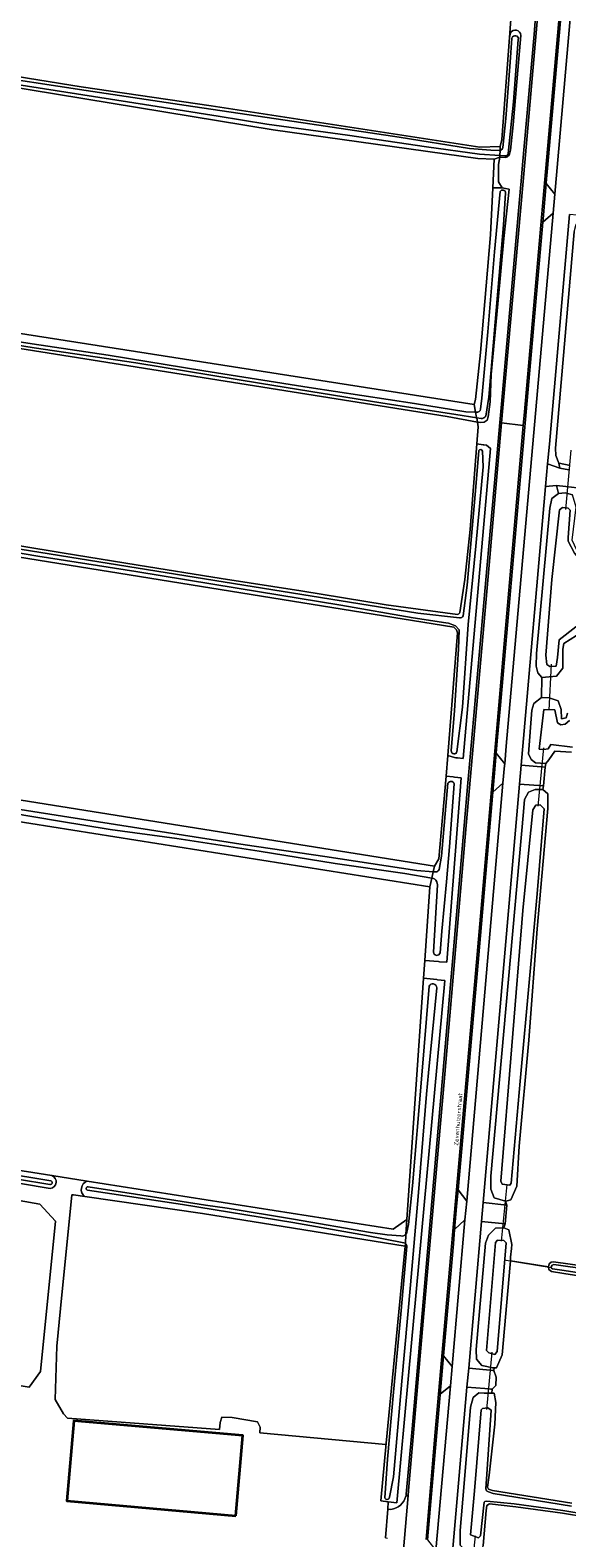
# Model space of a CAD drawing. Header units: metres. Extents: x 149984 to 156489, y 469398 to 478068.
# Tile 611 of 656: x 155096 to 155209, y 470041 to 470359. Entities that reach past the tile are written whole.
import ezdxf
from ezdxf.enums import TextEntityAlignment as Align

# ---------------------------------------------------------------- set-up
doc = ezdxf.new("R2010")
doc.units = ezdxf.units.M
doc.header["$LTSCALE"] = 0.75
for name, color, linetype, lineweight in [('B-WE-GR-BOUWLAND-GV', 252, 'Continuous', 13), ('B-WE-GR-GRAS-GV', 252, 'Continuous', 13), ('B-WE-KW-KUNSTWERK_DUIKER-G', 6, 'Continuous', 18), ('B-WE-OG-BEBOUWING-GV', 6, 'Continuous', 35), ('B-WE-OG-TERREIN_BEGROEID-GV', 252, 'Continuous', 18), ('B-WE-OG-TERREIN_ERF-GV', 252, 'Continuous', 18), ('B-WE-OG-TERREIN_OEVER-GV', 252, 'Continuous', 18), ('B-WE-OG-TOPOGRAFIE-T18', 7, 'Continuous', 18), ('B-WE-OG-WATER-GV', 252, 'Continuous', 18), ('B-WE-OG-WATER_SLOOT-GV', 252, 'Continuous', 18), ('B-WE-OG-WEG-GV', 252, 'Continuous', 18), ('B-WE-VH-GESLOTENVERHARDING_ASFALT-GV', 252, 'Continuous', 18), ('B-WE-VH-GESLOTENVERHARDING_BETON-GV', 252, 'Continuous', 18), ('B-WE-VH-OPENVERHARDING_BETONSTRAATSTEEN-GV', 252, 'Continuous', 18)]:
    doc.layers.add(name, color=color, linetype=linetype, lineweight=lineweight)
doc.styles.add('NLCS-ISO-M500-T18', font='NLCS-ISO.ttf', dxfattribs={"height": 0.9})

msp = doc.modelspace()

# ---------------------------------------------------------------- linework, layer by layer
at = {"layer": 'B-WE-GR-BOUWLAND-GV', "flags": 128}
msp.add_lwpolyline([(155038.648, 470356.059), (155036.002, 470355.795), (155036.002, 470351.562), (155026.874, 470305.392), (155060.608, 470300.365), (155189.725, 470280.124), (155189.99, 470281.182), (155191.048, 470291.104), (155193.165, 470315.975), (155193.658, 470325.918), (155193.958, 470331.982), (155190.519, 470332.115), (155147.259, 470338.2)], close=True, dxfattribs=at)
at = {"layer": 'B-WE-GR-GRAS-GV', "flags": 128}
for points in [[(155028.332, 470359.969), (155106.759, 470347.285), (155134.212, 470343.241), (155190.877, 470334.505), (155195.228, 470334.661), (155195.545, 470336.169), (155197.172, 470357.688), (155197.609, 470363.474)], [(155190.568, 470275.435), (155190.406, 470276.393), (155183.984, 470277.63), (154948.339, 470315.171), (154801.291, 470339.544)], [(154795.606, 470244.565), (154867.588, 470232.773), (155181.329, 470182.621), (155182.236, 470184.169), (155183.786, 470201.595), (155184.175, 470205.973), (155186.178, 470231.936), (155185.986, 470232.568), (155185.4, 470233.124), (154999.402, 470263.103), (154812.427, 470292.499), (154792.33, 470295.476), (154791.866, 470295.553)], [(154838.29, 470290.985), (154884.563, 470283.424), (154900.045, 470281.483), (154921.122, 470278.154), (154942.585, 470274.521), (154962.138, 470271.406), (154979.812, 470268.441), (154997.67, 470265.636), (155015.011, 470262.85), (155032.275, 470260.305), (155051.333, 470257.187), (155068.54, 470254.358), (155085.273, 470251.699), (155102.781, 470248.824), (155118.81, 470246.229), (155136.299, 470243.41), (155153.117, 470240.789), (155171.136, 470237.855), (155186.178, 470235.784)], [(155186.681, 470236.232), (155187.716, 470243.168), (155188.891, 470253.752), (155190.29, 470271.838), (155190.568, 470275.435)], [(154627.956, 470192.753), (154688.26, 470182.2), (154842.091, 470157.967), (154849.73, 470156.764), (154998.232, 470133.371), (155003.683, 470132.969), (155005.406, 470132.241), (155100.599, 470117.245), (155108.04, 470116.072), (155172.621, 470105.899), (155175.486, 470107.966), (155179.013, 470158.913), (155179.272, 470162.664), (155180.35, 470178.236), (154794.71, 470239.516)], [(155210.278, 470206.715), (155206.722, 470206.903), (155205.495, 470205.083), (155204.831, 470204.282), (155204.688, 470203.527), (155204.347, 470199.562), (155204.213, 470198.818), (155205.255, 470197.854), (155205.277, 470194.802), (155202.979, 470169.343), (155201.25, 470145.862), (155199.23, 470123.468), (155198.745, 470115.013), (155197.485, 470112.125), (155196.68, 470111.914), (155196.294, 470111.813), (155196.6, 470110.982), (155196.277, 470107.041), (155195.96, 470106.223), (155197.042, 470105.784), (155197.649, 470102.675), (155197.572, 470101.796), (155197.414, 470099.965), (155197.348, 470099.201), (155205.383, 470097.94), (155205.565, 470098.568), (155205.946, 470098.954), (155206.452, 470099.029), (155221.52, 470096.917)], [(155230.021, 470093.266), (155208.636, 470096.568), (155206.006, 470096.988), (155205.45, 470097.366), (155205.383, 470097.94), (155197.348, 470099.201), (155197.285, 470098.47), (155195.604, 470079.392), (155194.436, 470076.627), (155193.955, 470076.618), (155193.828, 470076.029), (155194.384, 470074.66), (155194.278, 470072.861), (155193.488, 470072.121), (155193.416, 470071.26), (155193.918, 470071.271), (155194.283, 470069.268), (155194.059, 470064.728), (155192.88, 470053.939), (155192.529, 470051.393), (155192.732, 470050.942), (155193.605, 470050.684), (155210.35, 470047.986)], [(155218.612, 470044.221), (155208.36, 470045.902), (155198.515, 470047.263), (155192.955, 470047.876), (155192.411, 470047.555), (155192.243, 470046.448), (155191.636, 470039.096), (155191.106, 470037.843), (155190.486, 470037.821), (155190.212, 470037.229), (155189.872, 470033.265), (155189.946, 470032.456), (155190.258, 470032.233), (155190.654, 470028.276), (155189.437, 470012.94), (155189.284, 470011.013), (155189.248, 470010.618), (155193.829, 470009.923), (155196.24, 470009.517), (155196.62, 470011.748), (155217.438, 470008.294)]]:
    msp.add_lwpolyline(points, dxfattribs=at)
at = {"layer": 'B-WE-GR-GRAS-GV'}
msp.add_lwpolyline([(155186.178, 470235.784, 0.2961645), (155186.681, 470236.232)], format="xyb", dxfattribs=at)
at = {"layer": 'B-WE-GR-GRAS-GV', "flags": 128}
for points in [[(155052.967, 470079.248), (155056.206, 470078.742), (155093.281, 470072.955), (155095.813, 470072.56), (155098.194, 470075.868), (155101.369, 470107.618), (155098.062, 470111.19), (155093.696, 470111.983), (155060.094, 470117.143), (154985.349, 470129.049), (154907.826, 470141.352), (154847.898, 470151.009), (154762.173, 470164.635), (154708.33, 470172.176), (154704.097, 470167.81), (154695.498, 470135.531), (154705.949, 470133.415), (154747.478, 470126.256), (154900.153, 470102.635), (155027.989, 470083.147)], [(155175.179, 470102.339), (155132.411, 470109.207), (155107.545, 470112.791), (155105.17, 470113.134), (155104.8, 470113.187), (155102.414, 470089.132), (155101.625, 470081.172), (155101.265, 470069.909), (155103.009, 470066.866), (155103.874, 470065.958), (155135.948, 470063.548), (155136.103, 470065.097), (155136.474, 470066.21), (155138.639, 470066.107), (155143.958, 470065.2), (155144.577, 470064.107), (155144.461, 470062.906), (155171.078, 470060.402), (155171.105, 470060.678)]]:
    msp.add_lwpolyline(points, close=True, dxfattribs=at)
at = {"layer": 'B-WE-KW-KUNSTWERK_DUIKER-G', "flags": 128}
for points in [[(155210.146, 470270.507), (155208.961, 470257.933)], [(155205.973, 470225.273), (155205.447, 470215.6)], [(155204.332, 470207.63), (155203.142, 470195.3)], [(155196.631, 470115.381), (155195.426, 470103.349)], [(155196.053, 470099.406), (155205.948, 470097.837)], [(155193.445, 470079.923), (155192.288, 470067.823)], [(155189.947, 470041.087), (155188.683, 470029.061)]]:
    msp.add_lwpolyline(points, dxfattribs=at)
at = {"layer": 'B-WE-OG-BEBOUWING-GV', "flags": 128}
msp.add_lwpolyline([(155139.379, 470045.338), (155140.898, 470062.293), (155105.256, 470065.437), (155103.75, 470048.504)], close=True, dxfattribs=at)
at = {"layer": 'B-WE-OG-TERREIN_BEGROEID-GV', "flags": 128}
for points in [[(155209.984, 470267.29), (155207.626, 470267.766), (155207.592, 470267.773), (155207.768, 470266.687), (155209.699, 470266.356)], [(155211.474, 470262.552), (155209.081, 470262.805), (155207.091, 470263.016), (155207.508, 470261.345), (155208.936, 470261.491), (155210.479, 470261.07)], [(155211.332, 470231.349), (155208.633, 470229.631), (155208.395, 470228.455), (155208.397, 470224.464), (155207.076, 470222.723), (155204.001, 470222.477), (155203.904, 470218.241), (155205.564, 470218.174), (155207.407, 470217.519), (155208.063, 470215.713), (155208.176, 470213.769), (155209.098, 470213.912), (155209.442, 470214.943)]]:
    msp.add_lwpolyline(points, dxfattribs=at)
at = {"layer": 'B-WE-OG-TERREIN_ERF-GV', "flags": 128}
for points in [[(155194.88, 470330.85), (155195.128, 470332.404), (155193.958, 470331.982), (155193.658, 470325.918), (155195.606, 470325.906), (155194.85, 470327.2)], [(155103.75, 470048.504), (155105.256, 470065.437), (155140.898, 470062.293), (155139.379, 470045.338)]]:
    msp.add_lwpolyline(points, close=True, dxfattribs=at)
for points in [[(154847.898, 470151.009), (154907.826, 470141.352), (154985.349, 470129.049), (155060.094, 470117.143), (155093.696, 470111.983), (155098.062, 470111.19), (155101.369, 470107.618), (155098.194, 470075.868), (155095.813, 470072.56), (155093.281, 470072.955), (155092.881, 470070.419), (155057.311, 470076.031), (155057.338, 470075.273), (155057.068, 470072.189), (155060.989, 470071.622), (155057.417, 470033.442)], [(155100.24, 470114.51), (155087.62, 470116.59), (155005.178, 470129.751)], [(155108.04, 470116.072), (155100.599, 470117.245)], [(155170.997, 470040.68), (155171.506, 470046.746), (155171.555, 470048.334), (155170.031, 470048.532), (155171.105, 470060.678), (155171.078, 470060.402), (155144.461, 470062.906), (155144.577, 470064.107), (155143.958, 470065.2), (155138.639, 470066.107), (155136.474, 470066.21), (155136.103, 470065.097), (155135.948, 470063.548), (155103.874, 470065.958), (155103.009, 470066.866), (155101.265, 470069.909), (155101.625, 470081.172), (155102.414, 470089.132), (155104.8, 470113.187), (155105.17, 470113.134), (155107.545, 470112.791)]]:
    msp.add_lwpolyline(points, dxfattribs=at)
at = {"layer": 'B-WE-OG-TERREIN_ERF-GV'}
for points in [[(155100.599, 470117.245, -0.7871273), (155100.24, 470114.51)], [(155107.545, 470112.791, -0.6005361), (155108.04, 470116.072)]]:
    msp.add_lwpolyline(points, format="xyb", dxfattribs=at)
at = {"layer": 'B-WE-OG-TERREIN_OEVER-GV', "flags": 128}
for points in [[(155195.228, 470334.661), (155190.877, 470334.505), (155134.212, 470343.241), (155106.759, 470347.285), (155028.332, 470359.969), (155027.558, 470359.715), (155027.19, 470359.043), (155027.305, 470358.117), (155028.05, 470357.603), (155033.595, 470356.729), (155034.323, 470356.632), (155034.371, 470356.933)], [(155028.728, 470359.098), (155039.638, 470357.539), (155060.488, 470354.181), (155084.783, 470350.026), (155107.806, 470346.461), (155130.351, 470343.104), (155153.604, 470339.671), (155173.917, 470336.632), (155188.746, 470334.248), (155193.231, 470333.881), (155194.966, 470333.843)], [(155197.372, 470358.652), (155197.172, 470357.688), (155195.545, 470336.169), (155195.228, 470334.661), (155195.191, 470333.835)], [(155195.729, 470334.454), (155196.38, 470340.6), (155197.31, 470352.45), (155197.687, 470357.556)], [(155196.352, 470332.325), (155196.768, 470332.484), (155196.958, 470332.662), (155197.199, 470333.067), (155197.351, 470333.852), (155197.945, 470339.268), (155198.741, 470348.325), (155199.438, 470356.511), (155199.549, 470358.14)], [(155199.028, 470357.249), (155198.028, 470344.065), (155196.904, 470333.173)], [(155035.228, 470356.733), (155035.189, 470356.518), (155038.648, 470356.059), (155147.259, 470338.2), (155190.519, 470332.115), (155193.958, 470331.982), (155195.128, 470332.404), (155195.142, 470332.731), (155190.863, 470333.007), (155179.687, 470334.566), (155162.963, 470337.076), (155145.977, 470339.39), (155135.676, 470341.036), (155120.172, 470343.558), (155103.563, 470346.166), (155085.056, 470349.025), (155068.259, 470351.765), (155048.321, 470355.137), (155039.598, 470356.655)], [(154799.743, 470339.896), (154799.727, 470339.782), (154800.183, 470339.713), (154801.291, 470339.544), (154948.339, 470315.171), (155183.984, 470277.63), (155190.406, 470276.393), (155190.244, 470277.35)], [(155196.208, 470332.662), (155195.142, 470332.731), (155195.128, 470332.404), (155196.352, 470332.325)], [(155195.191, 470333.835), (155195.228, 470334.661)], [(155190.244, 470277.35), (155185.851, 470278.015), (155170, 470280.492), (155144.828, 470284.585), (155118.279, 470288.929), (155096.835, 470292.099), (155076.66, 470295.352), (155058.044, 470298.293), (155039.396, 470301.461), (155025.782, 470303.541), (155008.326, 470306.235), (155002.671, 470307.081), (154990.388, 470309.122), (154974.639, 470311.596), (154957.893, 470314.183), (154946.815, 470316.017), (154933.569, 470318.258), (154917.786, 470320.952), (154901.274, 470323.774), (154884.106, 470326.742), (154865.532, 470329.763)], [(155193.658, 470325.918), (155193.165, 470315.975), (155191.048, 470291.104), (155189.99, 470281.182), (155189.725, 470280.124), (155190.028, 470278.509), (155190.225, 470278.502)], [(155191.164, 470277.211), (155190.244, 470277.35), (155190.406, 470276.393), (155191.144, 470276.322), (155191.809, 470276.391), (155192.45, 470276.844), (155192.652, 470277.536), (155193.078, 470280.743), (155193.317, 470286.492), (155194.71, 470301.421), (155196.004, 470315.256), (155197.074, 470325.632), (155196.321, 470325.773), (155195.606, 470325.906), (155193.658, 470325.918)], [(155191.065, 470279.154), (155191.335, 470281.5), (155192.571, 470295.481), (155194.027, 470312.43), (155195.181, 470325.141)], [(155196.335, 470324.813), (155195.885, 470318.098), (155194.172, 470297.516), (155192.816, 470281.714), (155192.163, 470277.715)], [(155210.8, 470316.646), (155206.9, 470270.95), (155206.921, 470269.356), (155207.592, 470267.773)], [(155190.028, 470278.509), (155189.725, 470280.124), (155060.608, 470300.365), (155026.874, 470305.392), (155025.876, 470305.492), (155025.808, 470305.067)], [(155026.197, 470304.378), (155039.322, 470302.217), (155057.91, 470299.017), (155079.204, 470295.638), (155096.429, 470292.938), (155112.438, 470290.557), (155132.665, 470287.286), (155154.905, 470283.755), (155177.11, 470280.347), (155187.972, 470278.586), (155190.028, 470278.509)], [(154791.866, 470295.553), (154792.33, 470295.476), (154812.427, 470292.499), (154999.402, 470263.103), (155185.4, 470233.124), (155185.986, 470232.568), (155186.178, 470231.936), (155184.175, 470205.973), (155185.585, 470205.579), (155185.877, 470205.497), (155186.21, 470205.469), (155187.364, 470205.372), (155193.18, 470270.818), (155192.287, 470271.527), (155191.745, 470271.611), (155191.578, 470271.637), (155190.29, 470271.838), (155188.891, 470253.752), (155187.716, 470243.168), (155186.681, 470236.232)], [(154794.317, 470296.567), (154810.773, 470294.119), (154828.275, 470291.666), (154845.658, 470289.18), (154862.518, 470286.539), (154877.099, 470284.279), (154896.913, 470281.405), (154944.758, 470273.587), (155177.839, 470236.03), (155186.623, 470235.04)], [(155186.178, 470235.784), (155171.136, 470237.855), (155153.117, 470240.789), (155136.299, 470243.41), (155118.81, 470246.229), (155102.781, 470248.824), (155085.273, 470251.699), (155068.54, 470254.358), (155051.333, 470257.187), (155032.275, 470260.305), (155015.011, 470262.85), (154997.67, 470265.636), (154979.812, 470268.441), (154962.138, 470271.406), (154942.585, 470274.521), (154921.122, 470278.154), (154900.045, 470281.483), (154884.563, 470283.424), (154838.29, 470290.985)], [(155191.463, 470270.293), (155191.628, 470266.993), (155190.053, 470250.246), (155188.474, 470233.661), (155187.223, 470216.206), (155186.085, 470206.788)], [(155187.36, 470235.52), (155188.265, 470241.979), (155189.997, 470261.935), (155190.674, 470270.426)], [(155207.592, 470267.773), (155207.626, 470267.766), (155209.984, 470267.29)], [(155184.856, 470206.951), (155185.539, 470215.486), (155186.392, 470228.445), (155186.529, 470232.532), (155185.776, 470233.383), (155184.275, 470233.946), (155183.722, 470234.031), (155176.866, 470235.079), (155161.544, 470237.758), (155139.724, 470241.348), (155118.293, 470244.868), (155097.611, 470248.112), (155078.965, 470251.239)], [(154794.71, 470239.516), (155180.35, 470178.236), (155180.763, 470180.086), (155180.752, 470180.087), (155175.068, 470181.051), (155160.407, 470183.184), (155144.31, 470185.777), (155126.934, 470188.443), (155112.863, 470190.354), (155102.182, 470192.101), (155086.703, 470194.707), (155073.458, 470196.8), (155059.479, 470199.309), (155036.708, 470203.059), (155018.643, 470205.808), (155004.788, 470208.215), (154989.837, 470210.542), (154969.561, 470213.69), (154950.54, 470216.854), (154933.377, 470219.455), (154925.05, 470220.626), (154909.188, 470223.212), (154887.054, 470226.876), (154870.675, 470229.438)], [(154874.358, 470229.651), (154889.373, 470227.151), (154906.732, 470224.402), (154925.056, 470221.48), (154943.254, 470218.676), (154962.511, 470215.575), (154979.956, 470212.896), (155001.51, 470209.279), (155022.124, 470205.904), (155036.754, 470203.71), (155061.545, 470199.655), (155088.882, 470195.369), (155115.368, 470191.178), (155141.393, 470187.099), (155158.214, 470184.646), (155177.631, 470181.719), (155181.061, 470181.42), (155181.329, 470182.621), (154867.588, 470232.773)], [(155209.442, 470214.943), (155209.098, 470213.912), (155208.176, 470213.769), (155208.063, 470215.713), (155207.407, 470217.519), (155205.564, 470218.174), (155203.904, 470218.241), (155202.298, 470216.997), (155201.898, 470215.559), (155201.151, 470206.342), (155201.712, 470205.156), (155202.679, 470204.435), (155203.742, 470204.36), (155204.831, 470204.282), (155205.495, 470205.083), (155206.722, 470206.903), (155210.278, 470206.715)], [(155210.48, 470207.769), (155205.887, 470208.329), (155205.356, 470207.372), (155204.446, 470207.259), (155203.432, 470207.317), (155204.43, 470215.715), (155206.766, 470215.646), (155207.274, 470212.912), (155207.991, 470212.466), (155208.89, 470212.589), (155209.866, 470213.359)], [(155180.763, 470180.086), (155180.35, 470178.236), (155179.272, 470162.664), (155182.174, 470162.439), (155182.371, 470162.424), (155183.919, 470162.304), (155186.954, 470201.276), (155185.588, 470201.414), (155185.251, 470201.448), (155183.786, 470201.595), (155182.236, 470184.169), (155181.329, 470182.621)], [(155182.32, 470181.916), (155182.84, 470184.7), (155184.187, 470200.134)], [(155185.484, 470200.005), (155184.503, 470186.688), (155183.884, 470179.32), (155182.862, 470168.887), (155182.514, 470164.304)], [(155181.329, 470182.621), (155181.061, 470181.42), (155181.562, 470181.376)], [(155181.118, 470164.467), (155181.957, 470178.645), (155181.801, 470179.327)], [(155175.21, 470102.903), (155175.179, 470102.339), (155171.105, 470060.678), (155170.031, 470048.532), (155171.555, 470048.334), (155173.381, 470048.097), (155175.883, 470074.964), (155183.49, 470158.46), (155181.97, 470158.614), (155181.818, 470158.629), (155179.013, 470158.913), (155175.486, 470107.966), (155175.312, 470104.783)], [(155181.81, 470156.933), (155180.846, 470146.837), (155180.093, 470138.932), (155179.662, 470134.441), (155177.861, 470112.794), (155176.274, 470094.133), (155174.419, 470073.804), (155172.671, 470053.609), (155171.833, 470049.264)], [(155175.423, 470104.899), (155175.871, 470106.931), (155176.711, 470115.057), (155178.618, 470137.609), (155180.227, 470157.24)], [(155100.599, 470117.245), (155005.406, 470132.241)], [(155005.742, 470131.23), (155020.175, 470128.842), (155036.911, 470126.21), (155054.621, 470123.307), (155075.51, 470120.122), (155096.133, 470116.84), (155100.368, 470116.142)], [(155005.178, 470129.751), (155087.62, 470116.59), (155100.24, 470114.51)], [(155100.171, 470115.346), (155086.42, 470117.62), (155055.86, 470122.463), (155037.36, 470125.355), (155017.546, 470128.464), (155005.788, 470130.412)], [(155175.312, 470104.783), (155175.486, 470107.966), (155172.621, 470105.899), (155108.04, 470116.072)], [(155107.545, 470112.791), (155132.411, 470109.207), (155175.179, 470102.339), (155175.21, 470102.903), (155174.88, 470103.045), (155167.018, 470104.588), (155151.45, 470107.316), (155128.181, 470111.088), (155108.14, 470114.161)], [(155108.219, 470114.854), (155118.219, 470113.338), (155133.005, 470111.005), (155137.594, 470110.314), (155151.595, 470108.003), (155167.816, 470105.173), (155171.32, 470104.678), (155174.21, 470104.474)], [(155170.856, 470049.177), (155171.429, 470057.28), (155172.685, 470071.493), (155174.263, 470087.95), (155175.511, 470102.266)], [(155221.52, 470096.917), (155206.452, 470099.029), (155205.946, 470098.954), (155205.565, 470098.568), (155205.383, 470097.94), (155205.45, 470097.366), (155206.006, 470096.988), (155208.636, 470096.568), (155230.021, 470093.266)], [(155230.108, 470093.847), (155208.727, 470097.149), (155206.228, 470097.548), (155206.002, 470097.701), (155205.971, 470097.967), (155206.146, 470098.297), (155206.513, 470098.427), (155221.437, 470096.335)], [(155210.35, 470047.986), (155193.605, 470050.684), (155192.732, 470050.942), (155192.529, 470051.393), (155192.88, 470053.939), (155194.059, 470064.728), (155194.283, 470069.268), (155193.918, 470071.271), (155193.416, 470071.26), (155192.893, 470071.249), (155191.849, 470071.279), (155190.663, 470071.313), (155189.525, 470070.362), (155188.971, 470068.307), (155187.567, 470052.183), (155186.776, 470042.225), (155186.767, 470039.15)], [(155218.701, 470044.801), (155208.448, 470046.482), (155198.152, 470047.9), (155192.352, 470048.449), (155191.974, 470048.367), (155191.825, 470048.207), (155191.032, 470041.124), (155190.615, 470040.703), (155188.961, 470041.31), (155189.756, 470050.62), (155191.181, 470067.73), (155191.478, 470068.003), (155192.578, 470068.136), (155193.331, 470067.67), (155192.153, 470051.069), (155192.289, 470050.639), (155192.716, 470050.433), (155193.687, 470050.079), (155210.257, 470047.407)], [(155191.636, 470039.096), (155192.243, 470046.448), (155192.411, 470047.555), (155192.955, 470047.876), (155198.515, 470047.263), (155208.36, 470045.902), (155218.612, 470044.221)]]:
    msp.add_lwpolyline(points, dxfattribs=at)
at = {"layer": 'B-WE-OG-TERREIN_OEVER-GV'}
for points in [[(155199.549, 470358.14, 0.7456803), (155197.372, 470358.652)], [(155197.687, 470357.556, -0.9936837), (155199.028, 470357.249)], [(155194.966, 470333.843, 0.089598), (155195.191, 470333.835)], [(155195.191, 470333.835, 0.3719831), (155195.729, 470334.454)], [(155196.904, 470333.173, -0.4040245), (155196.208, 470332.662)], [(155195.181, 470325.141, -0.7975909), (155196.335, 470324.813)], [(155190.225, 470278.502, 0.3868384), (155191.065, 470279.154)], [(155192.163, 470277.715, -0.3257287), (155191.164, 470277.211)], [(155190.674, 470270.426, -0.6844182), (155191.463, 470270.293)], [(155186.681, 470236.232, -0.2961645), (155186.178, 470235.784)], [(155186.623, 470235.04, 0.3569627), (155187.36, 470235.52)], [(155186.085, 470206.788, -0.8443644), (155184.856, 470206.951)], [(155184.187, 470200.134, -0.7042553), (155185.484, 470200.005)], [(155181.801, 470179.327, 0.286508), (155180.763, 470180.086)], [(155181.562, 470181.376, 0.3005251), (155182.32, 470181.916)], [(155182.514, 470164.304, -0.8906396), (155181.118, 470164.467)], [(155180.227, 470157.24, -0.8277926), (155181.81, 470156.933)], [(155100.368, 470116.142, -0.9748601), (155100.171, 470115.346)], [(155100.24, 470114.51, 0.7871273), (155100.599, 470117.245)], [(155108.04, 470116.072, 0.6005361), (155107.545, 470112.791)], [(155108.14, 470114.161, -1.0373625), (155108.219, 470114.854)], [(155174.21, 470104.474, 0.2403997), (155175.312, 470104.783)], [(155175.511, 470102.266, 0.2457487), (155175.21, 470102.903)], [(155175.312, 470104.783, 0.0299979), (155175.423, 470104.899)], [(155171.833, 470049.264, -0.8482648), (155170.856, 470049.177)]]:
    msp.add_lwpolyline(points, format="xyb", dxfattribs=at)
at = {"layer": 'B-WE-OG-TERREIN_OEVER-GV', "flags": 128}
for points in [[(155223.131, 470236.158), (155224.107, 470238.354), (155223.524, 470241.037), (155220.566, 470242.988), (155214.902, 470245.992), (155211.864, 470248.339), (155210.404, 470251.487), (155211.221, 470258.437), (155210.479, 470261.07), (155208.936, 470261.491), (155207.508, 470261.345), (155206.083, 470260.322), (155205.712, 470258.261), (155202.845, 470227.506), (155202.763, 470224.871), (155203.126, 470223.471), (155204.001, 470222.477), (155207.076, 470222.723), (155208.397, 470224.464), (155208.395, 470228.455), (155208.633, 470229.631), (155211.332, 470231.349), (155214.981, 470233.258), (155218.86, 470234.664)], [(155204.852, 470227.217), (155206.071, 470243.206), (155207.718, 470257.881), (155208.389, 470258.363), (155209.532, 470258.256), (155209.996, 470257.826), (155209.574, 470252.074), (155209.552, 470251.238), (155210.921, 470248.734), (155212.949, 470246.364), (155216.174, 470244.123), (155220.106, 470241.444), (155221.874, 470239.923), (155221.857, 470238.487), (155220.933, 470237.471), (155216.043, 470235.531), (155213.555, 470234.509), (155211.135, 470233.179), (155207.639, 470230.399), (155207.301, 470226.696), (155206.988, 470224.876), (155205.663, 470224.757), (155205.074, 470225.223)], [(155204.213, 470198.818), (155202.604, 470198.825), (155201.197, 470198.26), (155200.335, 470196.709), (155200.119, 470194.118), (155193.227, 470117.092), (155193.214, 470114.343), (155193.908, 470112.528), (155196.294, 470111.813), (155196.68, 470111.914), (155197.485, 470112.125), (155198.745, 470115.013), (155199.23, 470123.468), (155201.25, 470145.862), (155202.979, 470169.343), (155205.277, 470194.802), (155205.255, 470197.854)], [(155195.366, 470116.083), (155199.963, 470173.23), (155202.104, 470194.515), (155202.698, 470195.46), (155203.671, 470195.584), (155204.503, 470194.698), (155203.04, 470176.728), (155201.489, 470159.597), (155199.387, 470137.205), (155197.53, 470115.663), (155197.211, 470115.174), (155195.649, 470115.391)], [(155195.96, 470106.223), (155194.187, 470106.089), (155192.71, 470104.644), (155192.096, 470102.977), (155190.156, 470080.464), (155190.238, 470078.455), (155191.305, 470077.108), (155192.408, 470076.864), (155193.561, 470076.61), (155193.955, 470076.618), (155194.436, 470076.627), (155195.604, 470079.392), (155197.285, 470098.47), (155197.348, 470099.201), (155197.414, 470099.965), (155197.572, 470101.796), (155197.649, 470102.675), (155197.042, 470105.784)], [(155194.662, 470103.577), (155195.959, 470103.531), (155196.497, 470103.012), (155194.571, 470080.098), (155194.066, 470079.427), (155192.779, 470079.76), (155192.331, 470080.248), (155194.228, 470103.061)]]:
    msp.add_lwpolyline(points, close=True, dxfattribs=at)
at = {"layer": 'B-WE-OG-WATER-GV', "flags": 128}
for points in [[(155194.966, 470333.843), (155193.231, 470333.881), (155188.746, 470334.248), (155173.917, 470336.632), (155153.604, 470339.671), (155130.351, 470343.104), (155107.806, 470346.461), (155084.783, 470350.026), (155060.488, 470354.181), (155039.638, 470357.539), (155028.728, 470359.098)], [(155035.81, 470357.235), (155039.598, 470356.655), (155048.321, 470355.137), (155068.259, 470351.765), (155085.056, 470349.025), (155103.563, 470346.166), (155120.172, 470343.558), (155135.676, 470341.036), (155145.977, 470339.39), (155162.963, 470337.076), (155179.687, 470334.566), (155190.863, 470333.007), (155195.142, 470332.731)], [(155195.142, 470332.731), (155195.191, 470333.835)], [(155100.368, 470116.142), (155096.133, 470116.84), (155075.51, 470120.122), (155054.621, 470123.307), (155036.911, 470126.21), (155020.175, 470128.842), (155005.742, 470131.23)], [(155005.788, 470130.412), (155017.546, 470128.464), (155037.36, 470125.355), (155055.86, 470122.463), (155086.42, 470117.62), (155100.171, 470115.346)]]:
    msp.add_lwpolyline(points, dxfattribs=at)
at = {"layer": 'B-WE-OG-WATER-GV'}
for points in [[(155195.191, 470333.835, -0.089598), (155194.966, 470333.843)], [(155100.171, 470115.346, 0.9748601), (155100.368, 470116.142)]]:
    msp.add_lwpolyline(points, format="xyb", dxfattribs=at)
at = {"layer": 'B-WE-OG-WATER_SLOOT-GV', "flags": 128}
for points in [[(155197.687, 470357.556), (155197.31, 470352.45), (155196.38, 470340.6), (155195.729, 470334.454)], [(155196.904, 470333.173), (155198.028, 470344.065), (155199.028, 470357.249)], [(155195.191, 470333.835), (155195.142, 470332.731), (155196.208, 470332.662)], [(155195.181, 470325.141), (155194.027, 470312.43), (155192.571, 470295.481), (155191.335, 470281.5), (155191.065, 470279.154)], [(155192.163, 470277.715), (155192.816, 470281.714), (155194.172, 470297.516), (155195.885, 470318.098), (155196.335, 470324.813)], [(155186.623, 470235.04), (155177.839, 470236.03), (154944.758, 470273.587), (154896.913, 470281.405), (154877.099, 470284.279), (154862.518, 470286.539), (154845.658, 470289.18), (154828.275, 470291.666), (154810.773, 470294.119), (154794.317, 470296.567)], [(155076.66, 470295.352), (155096.835, 470292.099), (155118.279, 470288.929), (155144.828, 470284.585), (155170, 470280.492), (155185.851, 470278.015), (155190.244, 470277.35), (155190.232, 470277.42), (155190.028, 470278.509), (155187.972, 470278.586), (155177.11, 470280.347), (155154.905, 470283.755), (155132.665, 470287.286), (155112.438, 470290.557), (155096.429, 470292.938), (155079.204, 470295.638)], [(155190.225, 470278.502), (155190.028, 470278.509), (155190.232, 470277.42), (155190.244, 470277.35), (155191.164, 470277.211)], [(155186.085, 470206.788), (155187.223, 470216.206), (155188.474, 470233.661), (155190.053, 470250.246), (155191.628, 470266.993), (155191.463, 470270.293)], [(155190.674, 470270.426), (155189.997, 470261.935), (155188.265, 470241.979), (155187.36, 470235.52)], [(155078.965, 470251.239), (155097.611, 470248.112), (155118.293, 470244.868), (155139.724, 470241.348), (155161.544, 470237.758), (155176.866, 470235.079), (155183.722, 470234.031), (155184.275, 470233.946), (155185.776, 470233.383), (155186.529, 470232.532), (155186.392, 470228.445), (155185.539, 470215.486), (155184.856, 470206.951)], [(155209.866, 470213.359), (155208.89, 470212.589), (155207.991, 470212.466), (155207.274, 470212.912), (155206.766, 470215.646), (155204.43, 470215.715), (155203.432, 470207.317), (155204.446, 470207.259), (155205.356, 470207.372), (155205.887, 470208.329), (155210.48, 470207.769)], [(155184.187, 470200.134), (155182.84, 470184.7), (155182.32, 470181.916)], [(155182.514, 470164.304), (155182.862, 470168.887), (155183.884, 470179.32), (155184.503, 470186.688), (155185.484, 470200.005)], [(155086.703, 470194.707), (155102.182, 470192.101), (155112.863, 470190.354), (155126.934, 470188.443), (155144.31, 470185.777), (155160.407, 470183.184), (155175.068, 470181.051), (155180.752, 470180.087), (155180.763, 470180.086), (155181.061, 470181.42), (155177.631, 470181.719), (155158.214, 470184.646), (155141.393, 470187.099), (155115.368, 470191.178), (155088.882, 470195.369)], [(155181.562, 470181.376), (155181.061, 470181.42), (155180.763, 470180.086)], [(155181.801, 470179.327), (155181.957, 470178.645), (155181.118, 470164.467)], [(155171.833, 470049.264), (155172.671, 470053.609), (155174.419, 470073.804), (155176.274, 470094.133), (155177.861, 470112.794), (155179.662, 470134.441), (155180.093, 470138.932), (155180.846, 470146.837), (155181.81, 470156.933)], [(155180.227, 470157.24), (155178.618, 470137.609), (155176.711, 470115.057), (155175.871, 470106.931), (155175.423, 470104.899)], [(155108.14, 470114.161), (155128.181, 470111.088), (155151.45, 470107.316), (155167.018, 470104.588), (155174.88, 470103.045), (155175.21, 470102.903), (155175.312, 470104.783)], [(155174.21, 470104.474), (155171.32, 470104.678), (155167.816, 470105.173), (155151.595, 470108.003), (155137.594, 470110.314), (155133.005, 470111.005), (155118.219, 470113.338), (155108.219, 470114.854)], [(155175.312, 470104.783), (155175.21, 470102.903)], [(155175.511, 470102.266), (155174.263, 470087.95), (155172.685, 470071.493), (155171.429, 470057.28), (155170.856, 470049.177)], [(155221.437, 470096.335), (155206.513, 470098.427), (155206.146, 470098.297), (155205.971, 470097.967), (155206.002, 470097.701), (155206.228, 470097.548), (155208.727, 470097.149), (155230.108, 470093.847)], [(155210.257, 470047.407), (155193.687, 470050.079), (155192.716, 470050.433), (155192.289, 470050.639), (155192.153, 470051.069), (155193.331, 470067.67), (155192.578, 470068.136), (155191.478, 470068.003), (155191.181, 470067.73), (155189.756, 470050.62), (155188.961, 470041.31), (155190.615, 470040.703), (155191.032, 470041.124), (155191.825, 470048.207), (155191.974, 470048.367), (155192.352, 470048.449), (155198.152, 470047.9), (155208.448, 470046.482), (155218.701, 470044.801)]]:
    msp.add_lwpolyline(points, dxfattribs=at)
at = {"layer": 'B-WE-OG-WATER_SLOOT-GV'}
for points in [[(155199.028, 470357.249, 0.9936837), (155197.687, 470357.556)], [(155195.729, 470334.454, -0.3719831), (155195.191, 470333.835)], [(155196.208, 470332.662, 0.4040245), (155196.904, 470333.173)], [(155196.335, 470324.813, 0.7975909), (155195.181, 470325.141)], [(155191.065, 470279.154, -0.3868384), (155190.225, 470278.502)], [(155191.164, 470277.211, 0.3257287), (155192.163, 470277.715)], [(155191.463, 470270.293, 0.6844182), (155190.674, 470270.426)], [(155187.36, 470235.52, -0.3569627), (155186.623, 470235.04)], [(155184.856, 470206.951, 0.8443644), (155186.085, 470206.788)], [(155185.484, 470200.005, 0.7042553), (155184.187, 470200.134)], [(155180.763, 470180.086, -0.286508), (155181.801, 470179.327)], [(155182.32, 470181.916, -0.3005251), (155181.562, 470181.376)], [(155181.118, 470164.467, 0.8906396), (155182.514, 470164.304)], [(155181.81, 470156.933, 0.8277926), (155180.227, 470157.24)], [(155108.219, 470114.854, 1.0373625), (155108.14, 470114.161)], [(155175.312, 470104.783, -0.2403997), (155174.21, 470104.474)], [(155175.21, 470102.903, -0.2457487), (155175.511, 470102.266)], [(155175.423, 470104.899, -0.0299979), (155175.312, 470104.783)], [(155170.856, 470049.177, 0.8482648), (155171.833, 470049.264)]]:
    msp.add_lwpolyline(points, format="xyb", dxfattribs=at)
at = {"layer": 'B-WE-OG-WATER_SLOOT-GV', "flags": 128}
for points in [[(155204.852, 470227.217), (155205.074, 470225.223), (155205.663, 470224.757), (155206.988, 470224.876), (155207.301, 470226.696), (155207.639, 470230.399), (155211.135, 470233.179), (155213.555, 470234.509), (155216.043, 470235.531), (155220.933, 470237.471), (155221.857, 470238.487), (155221.874, 470239.923), (155220.106, 470241.444), (155216.174, 470244.123), (155212.949, 470246.364), (155210.921, 470248.734), (155209.552, 470251.238), (155209.574, 470252.074), (155209.996, 470257.826), (155209.532, 470258.256), (155208.389, 470258.363), (155207.718, 470257.881), (155206.071, 470243.206)], [(155195.366, 470116.083), (155195.649, 470115.391), (155197.211, 470115.174), (155197.53, 470115.663), (155199.387, 470137.205), (155201.489, 470159.597), (155203.04, 470176.728), (155204.503, 470194.698), (155203.671, 470195.584), (155202.698, 470195.46), (155202.104, 470194.515), (155199.963, 470173.23)], [(155192.331, 470080.248), (155192.779, 470079.76), (155194.066, 470079.427), (155194.571, 470080.098), (155196.497, 470103.012), (155195.959, 470103.531), (155194.662, 470103.577), (155194.228, 470103.061)]]:
    msp.add_lwpolyline(points, close=True, dxfattribs=at)
at = {"layer": 'B-WE-OG-WEG-GV', "flags": 128}
for points in [[(155211.847, 470383.467), (155209.705, 470381.685), (155209.176, 470375.621), (155205.121, 470329.308), (155204.992, 470327.843), (155204.907, 470326.874), (155206.742, 470324.606)], [(155196.497, 470207.933), (155206.364, 470320.601), (155204.185, 470318.646), (155200.666, 470278.591), (155195.235, 470216.617), (155194.582, 470209.075), (155194.356, 470206.464), (155196.171, 470204.213)], [(155206.9, 470270.95), (155210.8, 470316.646), (155211.259, 470318.276), (155212.396, 470319.124), (155213.318, 470319.236), (155214.624, 470319.01), (155214.683, 470319.881), (155209.833, 470320.281), (155205.579, 470271.737), (155205.215, 470267.587), (155207.768, 470266.687), (155207.592, 470267.773), (155206.921, 470269.356)], [(155207.091, 470263.016), (155204.777, 470262.837), (155199.638, 470203.92), (155204.688, 470203.527), (155204.831, 470204.282), (155203.742, 470204.36), (155202.679, 470204.435), (155201.712, 470205.156), (155201.151, 470206.342), (155201.898, 470215.559), (155202.298, 470216.997), (155203.904, 470218.241), (155204.001, 470222.477), (155203.126, 470223.471), (155202.763, 470224.871), (155202.845, 470227.506), (155205.712, 470258.261), (155206.083, 470260.322), (155207.508, 470261.345)], [(155195.777, 470200.143), (155193.645, 470198.264), (155190.667, 470163.889), (155186.876, 470120.585), (155186.32, 470114.212), (155188.138, 470111.828)], [(155201.197, 470198.26), (155202.604, 470198.825), (155204.213, 470198.818), (155204.347, 470199.562), (155199.274, 470199.92), (155191.61, 470111.512), (155196.6, 470110.982), (155196.294, 470111.813), (155193.908, 470112.528), (155193.214, 470114.343), (155193.227, 470117.092), (155200.119, 470194.118), (155200.335, 470196.709)], [(155187.772, 470107.867), (155185.593, 470105.872), (155185.327, 470102.814), (155183.879, 470086.2), (155183.267, 470079.162), (155183.263, 470079.12), (155185.07, 470076.896)], [(155192.408, 470076.864), (155191.305, 470077.108), (155190.238, 470078.455), (155190.156, 470080.464), (155192.096, 470102.977), (155192.71, 470104.644), (155194.187, 470106.089), (155195.96, 470106.223), (155196.277, 470107.041), (155191.259, 470107.507), (155188.552, 470076.515), (155192.337, 470076.175), (155193.617, 470076.06), (155193.828, 470076.029), (155193.955, 470076.618), (155193.561, 470076.61)], [(155184.732, 470072.795), (155182.559, 470071.022), (155182.549, 470070.908), (155181.857, 470062.959), (155179.896, 470040.277), (155179.894, 470040.254), (155181.633, 470038.024)], [(155193.488, 470072.121), (155193.213, 470072.106), (155191.934, 470072.211), (155188.187, 470072.518), (155185.118, 470037.697), (155190.212, 470037.229), (155190.486, 470037.821), (155189.993, 470037.804), (155188.922, 470037.947), (155187.909, 470038.083), (155186.767, 470039.15), (155186.776, 470042.225), (155187.567, 470052.183), (155188.971, 470068.307), (155189.525, 470070.362), (155190.663, 470071.313), (155191.849, 470071.279), (155192.893, 470071.249), (155193.416, 470071.26)]]:
    msp.add_lwpolyline(points, close=True, dxfattribs=at)
for points in [[(155201.924, 470379.346), (155200.938, 470370.799), (155200.141, 470364.845), (155199.376, 470364.547), (155198.758, 470364.306), (155197.609, 470363.474), (155197.172, 470357.688), (155197.372, 470358.652)], [(155175.261, 470049.495), (155175.608, 470049.538), (155175.68, 470049.648), (155175.364, 470049.663), (155175.384, 470049.893), (155176.602, 470063.708), (155178.563, 470086.506), (155183.104, 470138.667), (155184.722, 470157.613), (155185.135, 470162.445), (155187.591, 470191.203), (155188.39, 470200.18), (155188.882, 470205.713), (155192.489, 470246.265), (155194.552, 470269.941), (155195.109, 470276.33), (155195.448, 470280.224), (155199.509, 470325.831), (155199.642, 470327.322), (155199.944, 470330.778), (155202.352, 470358.328), (155202.761, 470363.009)], [(155199.549, 470358.14), (155199.438, 470356.511), (155198.741, 470348.325), (155197.945, 470339.268), (155197.351, 470333.852), (155197.199, 470333.067), (155196.958, 470332.662), (155196.768, 470332.484), (155196.352, 470332.325), (155195.128, 470332.404), (155194.88, 470330.85), (155194.85, 470327.2), (155195.606, 470325.906), (155196.321, 470325.773), (155197.074, 470325.632), (155196.004, 470315.256), (155194.71, 470301.421), (155193.317, 470286.492), (155193.078, 470280.743), (155192.652, 470277.536), (155192.45, 470276.844), (155191.809, 470276.391), (155191.144, 470276.322), (155190.406, 470276.393), (155190.568, 470275.435), (155190.29, 470271.838), (155191.578, 470271.637), (155191.745, 470271.611), (155192.287, 470271.527), (155193.18, 470270.818), (155187.364, 470205.372), (155186.21, 470205.469), (155185.877, 470205.497), (155185.585, 470205.579), (155184.175, 470205.973), (155183.786, 470201.595), (155185.251, 470201.448), (155185.588, 470201.414), (155186.954, 470201.276), (155183.919, 470162.304), (155182.371, 470162.424), (155182.174, 470162.439), (155179.272, 470162.664), (155179.013, 470158.913), (155181.818, 470158.629), (155181.97, 470158.614), (155183.49, 470158.46), (155175.883, 470074.964), (155173.381, 470048.097), (155171.555, 470048.334), (155171.506, 470046.746), (155172.155, 470046.69)]]:
    msp.add_lwpolyline(points, dxfattribs=at)
at = {"layer": 'B-WE-OG-WEG-GV'}
for points in [[(155197.372, 470358.652, -0.7456803), (155199.549, 470358.14)], [(155172.155, 470046.69, 0.3073476), (155175.261, 470049.495)]]:
    msp.add_lwpolyline(points, format="xyb", dxfattribs=at)
at = {"layer": 'B-WE-VH-GESLOTENVERHARDING_ASFALT-GV', "flags": 128}
for points in [[(155212.174, 470466.555), (155207.866, 470417.053), (155207.796, 470416.584), (155207.703, 470415.768), (155207.683, 470415.761), (155207.602, 470414.594), (155206.886, 470406.236), (155206.706, 470404.14), (155206.581, 470402.521), (155204.061, 470373.259), (155200.043, 470327.287), (155195.849, 470280.189), (155195.506, 470276.256), (155200.063, 470275.726), (155200.317, 470278.622), (155204.772, 470329.339), (155208.827, 470375.651), (155212.704, 470420.11)], [(155179.547, 470040.309), (155181.508, 470062.989), (155183.53, 470086.23), (155186.527, 470120.616), (155190.318, 470163.919), (155194.886, 470216.648), (155200.063, 470275.726), (155195.506, 470276.256), (155192.89, 470246.23), (155187.992, 470191.168), (155183.505, 470138.632), (155178.964, 470086.471), (155177.003, 470063.673), (155175.885, 470050.685), (155175.755, 470049.645), (155174.627, 470036.506)], [(155209.699, 470266.356), (155207.768, 470266.687), (155205.215, 470267.587), (155204.777, 470262.837), (155207.091, 470263.016), (155209.081, 470262.805), (155211.474, 470262.552)]]:
    msp.add_lwpolyline(points, dxfattribs=at)
at = {"layer": 'B-WE-VH-GESLOTENVERHARDING_BETON-GV', "flags": 128}
for points in [[(155212.704, 470420.11), (155208.827, 470375.651), (155204.772, 470329.339), (155200.317, 470278.622), (155200.063, 470275.726), (155194.886, 470216.648), (155190.318, 470163.919), (155186.527, 470120.616), (155183.53, 470086.23), (155181.508, 470062.989), (155179.547, 470040.309)], [(155211.847, 470383.467), (155206.742, 470324.606), (155206.364, 470320.601), (155196.497, 470207.933), (155196.171, 470204.213), (155196.138, 470203.869), (155195.777, 470200.143), (155188.138, 470111.828), (155187.772, 470107.867), (155185.07, 470076.896), (155184.732, 470072.795), (155181.633, 470038.024)], [(155202.761, 470363.009), (155202.352, 470358.328), (155199.944, 470330.778), (155199.642, 470327.322), (155199.509, 470325.831), (155195.448, 470280.224), (155195.109, 470276.33), (155194.552, 470269.941), (155192.489, 470246.265), (155188.882, 470205.713), (155188.39, 470200.18), (155187.591, 470191.203), (155185.135, 470162.445), (155184.722, 470157.613), (155183.104, 470138.667), (155178.563, 470086.506), (155176.602, 470063.708), (155175.384, 470049.893), (155175.364, 470049.663), (155175.68, 470049.648), (155175.755, 470049.645), (155175.885, 470050.685), (155177.003, 470063.673), (155178.964, 470086.471), (155183.505, 470138.632), (155187.992, 470191.168), (155192.89, 470246.23), (155195.506, 470276.256), (155195.849, 470280.189), (155200.043, 470327.287), (155204.061, 470373.259)], [(155179.896, 470040.277), (155181.857, 470062.959), (155182.549, 470070.908), (155182.559, 470071.022), (155183.263, 470079.12), (155183.267, 470079.162), (155183.879, 470086.2), (155185.327, 470102.814), (155185.593, 470105.872), (155186.011, 470110.665), (155186.32, 470114.212), (155186.876, 470120.585), (155190.667, 470163.889), (155193.645, 470198.264), (155194.063, 470203.083), (155194.356, 470206.464), (155194.582, 470209.075), (155195.235, 470216.617), (155200.666, 470278.591), (155204.185, 470318.646), (155204.247, 470319.353), (155204.907, 470326.874), (155204.992, 470327.843), (155205.121, 470329.308), (155209.176, 470375.621)], [(155178.624, 469957.661), (155178.981, 469959.889), (155179.987, 469967.715), (155180.546, 469972.93), (155180.869, 469976.938), (155181.257, 469982.685), (155181.773, 469993.286), (155181.824, 470000.556), (155182.327, 470007.706), (155184.759, 470033.711), (155185.118, 470037.697), (155188.187, 470072.518), (155188.552, 470076.515), (155191.259, 470107.507), (155191.61, 470111.512), (155199.274, 470199.92), (155199.638, 470203.92), (155204.777, 470262.837), (155205.215, 470267.587), (155205.579, 470271.737), (155209.833, 470320.281)]]:
    msp.add_lwpolyline(points, dxfattribs=at)
at = {"layer": 'B-WE-VH-OPENVERHARDING_BETONSTRAATSTEEN-GV', "flags": 128}
for points in [[(155206.742, 470324.606), (155204.907, 470326.874), (155204.247, 470319.353), (155204.185, 470318.646), (155206.364, 470320.601)], [(155196.138, 470203.869), (155196.171, 470204.213), (155194.356, 470206.464), (155194.063, 470203.083), (155193.645, 470198.264), (155195.777, 470200.143)], [(155199.638, 470203.92), (155199.274, 470199.92), (155204.347, 470199.562), (155204.688, 470203.527)], [(155188.138, 470111.828), (155186.32, 470114.212), (155186.011, 470110.665), (155185.593, 470105.872), (155187.772, 470107.867)], [(155191.259, 470107.507), (155196.277, 470107.041), (155196.6, 470110.982), (155191.61, 470111.512)], [(155185.07, 470076.896), (155183.263, 470079.12), (155182.559, 470071.022), (155184.732, 470072.795)], [(155188.187, 470072.518), (155191.934, 470072.211), (155193.213, 470072.106), (155193.488, 470072.121), (155194.278, 470072.861), (155194.384, 470074.66), (155193.828, 470076.029), (155193.617, 470076.06), (155192.337, 470076.175), (155188.552, 470076.515)]]:
    msp.add_lwpolyline(points, close=True, dxfattribs=at)
at = {"layer": 'B-WE-VH-OPENVERHARDING_BETONSTRAATSTEEN-GV'}
msp.add_lwpolyline([(155175.261, 470049.495, -0.3073476), (155172.155, 470046.69)], format="xyb", dxfattribs=at)
at = {"layer": 'B-WE-VH-OPENVERHARDING_BETONSTRAATSTEEN-GV', "flags": 128}
for points in [[(155174.074, 470037.48), (155174.24, 470036.76), (155174.282, 470036.732), (155174.627, 470036.506), (155175.755, 470049.645), (155175.68, 470049.648), (155175.608, 470049.538), (155175.261, 470049.495)], [(155172.155, 470046.69), (155171.506, 470046.746), (155170.997, 470040.68), (155171.43, 470040.64)]]:
    msp.add_lwpolyline(points, dxfattribs=at)

# ---------------------------------------------------------------- texts
at = {"layer": 'B-WE-OG-TOPOGRAFIE-T18', "style": 'NLCS-ISO-M500-T18'}
msp.add_text('Zevenhuizerstraat', height=0.9, rotation=85.2, dxfattribs=at).set_placement((155186.329, 470129.114), align=Align.MIDDLE)

doc.saveas('drawing.dxf')
